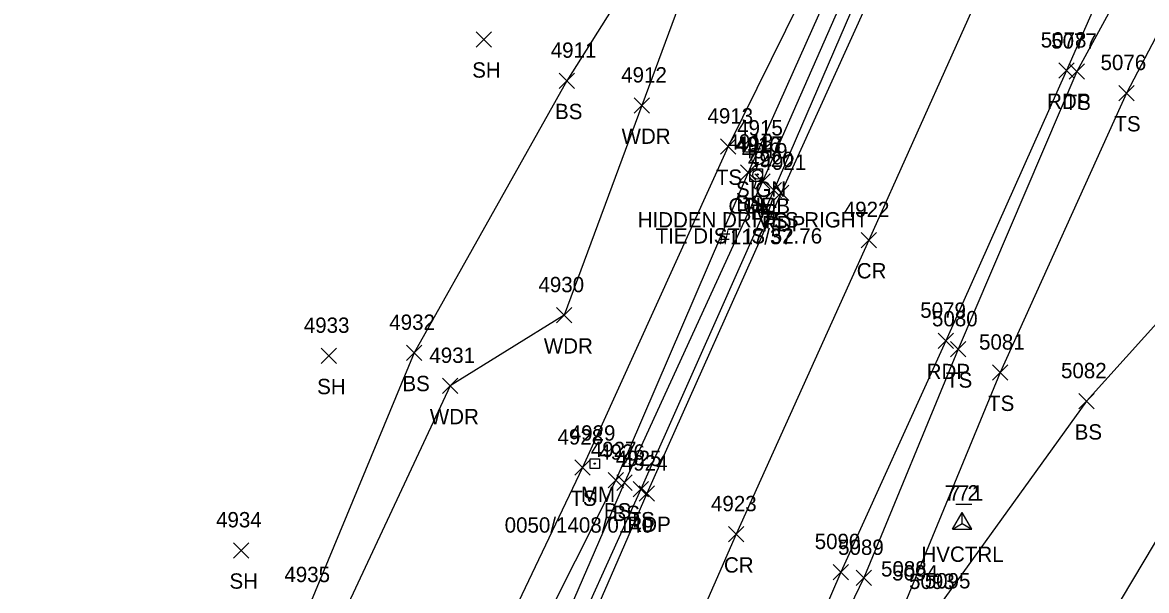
# Model space of a CAD drawing. Extents: x 1678863 to 1683592, y 407783 to 418211.
# Drawn here: x 1679960.5 to 1680106.9, y 412017.7 to 412091.8 of the extents above; entities that cross this region are included whole.
import ezdxf

# ---------------------------------------------------------------- set-up
doc = ezdxf.new("R2010")
doc.units = 0
for name, color, linetype in [('C_A', 7, 'Continuous'), ('C_C', 7, 'Continuous'), ('C_I', 7, 'Continuous'), ('CBP', 7, 'Continuous'), ('CPSM', 7, 'Continuous'), ('L_A', 7, 'Continuous'), ('L_I', 7, 'Continuous'), ('L_TIC', 7, 'Continuous'), ('LAWA', 7, 'Continuous'), ('LELB', 7, 'Continuous'), ('P_A', 7, 'Continuous'), ('P_I', 7, 'Continuous'), ('P_TIC', 7, 'Continuous'), ('PET', 7, 'Continuous'), ('PRC', 7, 'Continuous'), ('S_A', 7, 'Continuous'), ('S_C', 7, 'Continuous'), ('S_I', 7, 'Continuous'), ('SRM', 7, 'Continuous'), ('SSGN', 7, 'Continuous'), ('U_A', 7, 'Continuous'), ('U_C', 7, 'Continuous'), ('U_I', 7, 'Continuous'), ('UP', 7, 'Continuous')]:
    doc.layers.add(name, color=color, linetype=linetype)

msp = doc.modelspace()

# ---------------------------------------------------------------- linework, layer by layer
at = {"layer": 'CBP'}
for radius in [0.625, 0.0833]:
    msp.add_circle((1680056.24, 412071.95), radius, dxfattribs=at)
at = {"layer": 'CPSM'}
for p, q in [((1680081.64, 412025.71), (1680082.89, 412027.87)), ((1680081.64, 412025.71), (1680082.89, 412027.87)), ((1680081.64, 412025.71), (1680082.89, 412027.87)), ((1680081.64, 412025.71), (1680082.89, 412027.87)), ((1680081.64, 412025.71), (1680082.89, 412027.87)), ((1680081.64, 412025.71), (1680082.89, 412027.87)), ((1680084.14, 412025.71), (1680082.89, 412027.87)), ((1680082.89, 412026.43), (1680082.89, 412027.87)), ((1680084.14, 412025.71), (1680082.89, 412027.87)), ((1680082.89, 412026.43), (1680082.89, 412027.87)), ((1680084.14, 412025.71), (1680082.89, 412027.87)), ((1680082.89, 412026.43), (1680082.89, 412027.87)), ((1680084.14, 412025.71), (1680082.89, 412027.87)), ((1680082.89, 412026.43), (1680082.89, 412027.87)), ((1680084.14, 412025.71), (1680082.89, 412027.87)), ((1680082.89, 412026.43), (1680082.89, 412027.87)), ((1680084.14, 412025.71), (1680082.89, 412027.87)), ((1680082.89, 412026.43), (1680082.89, 412027.87)), ((1680081.64, 412025.71), (1680082.89, 412026.43)), ((1680081.64, 412025.71), (1680082.89, 412026.43)), ((1680081.64, 412025.71), (1680082.89, 412026.43)), ((1680081.64, 412025.71), (1680082.89, 412026.43)), ((1680081.64, 412025.71), (1680082.89, 412026.43)), ((1680081.64, 412025.71), (1680082.89, 412026.43)), ((1680081.64, 412025.71), (1680084.14, 412025.71)), ((1680081.64, 412025.71), (1680084.14, 412025.71)), ((1680081.64, 412025.71), (1680084.14, 412025.71)), ((1680081.64, 412025.71), (1680084.14, 412025.71)), ((1680081.64, 412025.71), (1680084.14, 412025.71)), ((1680081.64, 412025.71), (1680084.14, 412025.71)), ((1680082.89, 412026.43), (1680082.89, 412026.43)), ((1680082.89, 412026.43), (1680084.14, 412025.71)), ((1680082.89, 412026.43), (1680082.89, 412026.43)), ((1680082.89, 412026.43), (1680084.14, 412025.71)), ((1680082.89, 412026.43), (1680082.89, 412026.43)), ((1680082.89, 412026.43), (1680084.14, 412025.71)), ((1680082.89, 412026.43), (1680082.89, 412026.43)), ((1680082.89, 412026.43), (1680084.14, 412025.71)), ((1680082.89, 412026.43), (1680082.89, 412026.43)), ((1680082.89, 412026.43), (1680084.14, 412025.71)), ((1680082.89, 412026.43), (1680082.89, 412026.43)), ((1680082.89, 412026.43), (1680084.14, 412025.71))]:
    msp.add_line(p, q, dxfattribs=at)
at = {"layer": 'L_TIC'}
for points in [[(1680019.56, 412088.58), (1680021.56, 412090.58)], [(1680021.56, 412088.58), (1680019.56, 412090.58)], [(1680096.81, 412084.37), (1680098.81, 412086.37)], [(1680098.81, 412084.37), (1680096.81, 412086.37)], [(1680030.4, 412083.17), (1680032.4, 412085.17)], [(1680032.4, 412083.17), (1680030.4, 412085.17)], [(1680103.3, 412081.57), (1680105.3, 412083.57)], [(1680105.3, 412081.57), (1680103.3, 412083.57)], [(1680040.15, 412079.95), (1680042.15, 412081.95)], [(1680042.15, 412079.95), (1680040.15, 412081.95)], [(1680051.39, 412074.6), (1680053.39, 412076.6)], [(1680053.39, 412074.6), (1680051.39, 412076.6)], [(1680054, 412071.2), (1680056, 412073.2)], [(1680056, 412071.2), (1680054, 412073.2)], [(1680055.88, 412070.05), (1680057.88, 412072.05)], [(1680057.88, 412070.05), (1680055.88, 412072.05)], [(1680057.33, 412068.92), (1680059.33, 412070.92)], [(1680059.33, 412068.92), (1680057.33, 412070.92)], [(1680030.02, 412052.6), (1680032.02, 412054.6)], [(1680032.02, 412052.6), (1680030.02, 412054.6)], [(1679999.37, 412047.3), (1680001.37, 412049.3)], [(1680001.37, 412047.3), (1679999.37, 412049.3)], [(1680010.51, 412047.69), (1680012.51, 412049.69)], [(1680012.51, 412047.69), (1680010.51, 412049.69)], [(1680081.37, 412048.15), (1680083.37, 412050.15)], [(1680083.37, 412048.15), (1680081.37, 412050.15)], [(1680086.85, 412045.11), (1680088.85, 412047.11)], [(1680088.85, 412045.11), (1680086.85, 412047.11)], [(1680015.17, 412043.38), (1680017.17, 412045.38)], [(1680017.17, 412043.38), (1680015.17, 412045.38)], [(1680098.1, 412041.38), (1680100.1, 412043.38)], [(1680100.1, 412041.38), (1680098.1, 412043.38)], [(1680032.43, 412032.73), (1680034.43, 412034.73)], [(1680034.43, 412032.73), (1680032.43, 412034.73)], [(1680036.76, 412031.09), (1680038.76, 412033.09)], [(1680038.76, 412031.09), (1680036.76, 412033.09)], [(1680037.9, 412030.76), (1680039.9, 412032.76)], [(1680039.9, 412030.76), (1680037.9, 412032.76)], [(1680040.01, 412029.93), (1680042.01, 412031.93)], [(1680042.01, 412029.93), (1680040.01, 412031.93)], [(1679987.94, 412021.93), (1679989.94, 412023.93)], [(1679989.94, 412021.93), (1679987.94, 412023.93)], [(1680069.07, 412018.34), (1680071.07, 412020.34)], [(1680071.07, 412018.34), (1680069.07, 412020.34)]]:
    msp.add_lwpolyline(points, dxfattribs=at)
at = {"layer": 'LAWA'}
for points in [[(1680135.2, 412293), (1680118.69, 412249.85), (1680105.9, 412216.87), (1680094.14, 412194.46), (1680067.77, 412162.81), (1680057.96, 412126.42), (1680041.15, 412080.95), (1680031.02, 412053.6), (1680016.17, 412044.38), (1680000.69, 412011.21), (1679988.54, 411967.04), (1679972.85, 411936.59), (1679960.21, 411896.58), (1679935.08, 411878.15)], [(1680142.44, 412098.33), (1680131.88, 412101.66), (1680126.51, 412072.86), (1680115, 412035.72), (1680100.79, 412011.81), (1680087.53, 412008.3), (1680066.54, 411982.2), (1680054.56, 411958.85), (1680056.09, 411939.66), (1680068.65, 411929.31)]]:
    msp.add_lwpolyline(points, dxfattribs=at)
at = {"layer": 'LELB'}
for points in [[(1680145.73, 412289.13), (1680128.64, 412244.06), (1680112.04, 412214.15), (1680103.67, 412188.89), (1680088.28, 412165.03), (1680089.1, 412153.87), (1680074.8, 412121.02), (1680052.39, 412075.6), (1680033.43, 412033.73), (1680018.93, 412003.28), (1680008.8, 411990.41), (1680001.02, 411961.46), (1679989.06, 411929.83), (1679973.05, 411890.32), (1679959.41, 411862.54), (1679945.49, 411821.76), (1679931.28, 411789.27), (1679912.41, 411754.31), (1679901.71, 411732.57), (1679883.38, 411700.41), (1679870.87, 411667.28), (1679856.09, 411644.32), (1679840.75, 411634.34), (1679825.19, 411634.62)], [(1680180.36, 412277.86), (1680168.7, 412243.07), (1680154.87, 412212.49), (1680140.8, 412179.71), (1680119.65, 412133.11), (1680104.24, 412097.21), (1680097.81, 412085.37), (1680082.37, 412049.15), (1680070.07, 412019.34), (1680054.78, 411987.66), (1680043.57, 411963.06), (1680034.28, 411944.45)], [(1680142.36, 412263.76), (1680132.21, 412242.7), (1680116.2, 412211.62), (1680107.1, 412187.4), (1680098.39, 412169.04), (1680096.55, 412165.38), (1680095.14, 412162.01), (1680092.3, 412152.44), (1680078.27, 412119.77), (1680056.88, 412071.05), (1680038.9, 412031.76), (1680024.62, 411998.8), (1680007.47, 411959.51), (1679994.05, 411928.03), (1679977.53, 411889.44), (1679963.99, 411860.67), (1679946.53, 411820.94), (1679932.49, 411788.7), (1679915.8, 411752.44), (1679905.29, 411730.27), (1679888.9, 411697.07), (1679874.39, 411665.69), (1679857.86, 411640.18)], [(1680144.52, 412262.81), (1680134.21, 412242.14), (1680119.55, 412209.85), (1680109.08, 412186.36), (1680093.78, 412151.15), (1680079.71, 412119.43), (1680058.33, 412069.92), (1680041.01, 412030.93), (1680026.25, 411998.23), (1680008.22, 411958.95), (1679995.34, 411926.87), (1679978.52, 411888.99), (1679966.38, 411859.27), (1679948.84, 411819.72), (1679934.84, 411787.59), (1679917.47, 411751.9), (1679908.09, 411729.17), (1679891.61, 411695.95), (1679874.39, 411665.69)], [(1680116.2, 412211.62), (1680105.27, 412187.98), (1680096.6, 412169.91), (1680095.14, 412165.62), (1680094.07, 412162.48), (1680091.23, 412152.57), (1680076.63, 412120.69), (1680055, 412072.2), (1680037.76, 412032.09), (1680021.83, 412000.29), (1680004.5, 411960.74), (1679991.98, 411928.77), (1679976.84, 411889.51), (1679963.99, 411860.67)], [(1680130.66, 412149.63), (1680129.45, 412146.72), (1680129.7, 412127.41), (1680120.9, 412097.89), (1680126.51, 412072.86), (1680099.1, 412042.38), (1680079.3, 412014.89), (1680057.69, 411986.36), (1680045.99, 411961.8), (1680043.07, 411952.73), (1680052.99, 411932.13), (1680067.43, 411919.54)], [(1680153.98, 412137.3), (1680138.26, 412144.62), (1680129.45, 412146.72), (1680122.74, 412131.24), (1680110.48, 412094.35), (1680104.3, 412082.57), (1680087.85, 412046.11), (1680075.65, 412016.52), (1680054.78, 411987.66)], [(1680057.96, 412126.42), (1680031.4, 412084.17), (1680011.51, 412048.69), (1679997.84, 412015.79), (1679988.54, 411967.04)]]:
    msp.add_lwpolyline(points, dxfattribs=at)
at = {"layer": 'P_TIC'}
for points in [[(1680095.46, 412084.51), (1680097.46, 412086.51)], [(1680097.46, 412084.51), (1680095.46, 412086.51)], [(1680058.32, 412068.56), (1680060.32, 412070.56)], [(1680060.32, 412068.56), (1680058.32, 412070.56)], [(1680069.71, 412062.4), (1680071.71, 412064.4)], [(1680071.71, 412062.4), (1680069.71, 412064.4)], [(1680079.77, 412049.26), (1680081.77, 412051.26)], [(1680081.77, 412049.26), (1680079.77, 412051.26)], [(1680040.8, 412029.33), (1680042.8, 412031.33)], [(1680042.8, 412029.33), (1680040.8, 412031.33)], [(1680052.42, 412024.03), (1680054.42, 412026.03)], [(1680054.42, 412024.03), (1680052.42, 412026.03)], [(1680066.09, 412019.1), (1680068.09, 412021.1)], [(1680068.09, 412019.1), (1680066.09, 412021.1)]]:
    msp.add_lwpolyline(points, dxfattribs=at)
at = {"layer": 'PET'}
for points in [[(1680178.4, 412278.7), (1680165.09, 412243.62), (1680152.3, 412213.92), (1680138.21, 412180.74), (1680126.17, 412152.91), (1680125.6, 412151.88), (1680117.96, 412134.41), (1680101.99, 412098.14), (1680096.46, 412085.51), (1680080.77, 412050.26), (1680067.09, 412020.1), (1680053.27, 411987.99), (1680042.26, 411963.31), (1680034.28, 411944.45), (1680029.37, 411933.14), (1680011.19, 411890.71)], [(1680145.32, 412262.57), (1680136.24, 412241.39), (1680121.66, 412208.84), (1680111.54, 412185.6), (1680095.73, 412150.37), (1680081.67, 412118.96), (1680059.32, 412069.56), (1680041.8, 412030.33), (1680027.57, 411997.55), (1680010.3, 411957.8), (1679996.66, 411926.17), (1679980.17, 411888.2), (1679967.46, 411858.86), (1679950.06, 411818.92), (1679935.77, 411786.58), (1679919.74, 411750.92), (1679909.04, 411728.72), (1679893.03, 411695.21), (1679877.78, 411664.11), (1679867.25, 411644.06), (1679850.71, 411612.74)]]:
    msp.add_lwpolyline(points, dxfattribs=at)
at = {"layer": 'PRC'}
msp.add_lwpolyline([(1680165.53, 412283.79), (1680155.94, 412258.65), (1680147.82, 412237.79), (1680133.72, 412204.82), (1680123.36, 412181.6), (1680106.63, 412144.64), (1680093.46, 412114.23), (1680070.71, 412063.4), (1680053.42, 412025.03), (1680039.21, 411992.49), (1680022.22, 411953.1), (1680008.12, 411920.68), (1679992.23, 411883.53), (1679979.18, 411853.54), (1679961.98, 411814.49), (1679947.28, 411781.69), (1679931.49, 411746.86), (1679920.33, 411722.96), (1679902.4, 411685.24), (1679884.42, 411649.11), (1679864.9, 411612.28)], dxfattribs=at)
at = {"layer": 'SRM'}
msp.add_lwpolyline([(1680034.4, 412034.86), (1680035.65, 412034.86), (1680035.65, 412033.61), (1680034.4, 412033.61)], close=True, dxfattribs=at)
msp.add_circle((1680035.02, 412034.24), 0.0833, dxfattribs=at)
at = {"layer": 'SSGN'}
for p, q in [((1680054.64, 412074.9), (1680057.97, 412074.9)), ((1680056.29, 412074.06), (1680056.29, 412074.06))]:
    msp.add_line(p, q, dxfattribs=at)
msp.add_circle((1680056.29, 412074.06), 0.833, dxfattribs=at)
at = {"layer": 'UP'}
for p, q in [((1680055.21, 412071.02), (1680055.21, 412072.69)), ((1680055.21, 412072.69), (1680056.88, 412072.69)), ((1680056.3, 412073.52), (1680056.05, 412072.69)), ((1680056.88, 412072.69), (1680056.88, 412071.02)), ((1680056.88, 412071.02), (1680055.21, 412071.02)), ((1680055.8, 412070.19), (1680056.05, 412071.02)), ((1680056.05, 412071.85), (1680056.05, 412071.85))]:
    msp.add_line(p, q, dxfattribs=at)
msp.add_circle((1680056.05, 412071.85), 0.833, dxfattribs=at)

# ---------------------------------------------------------------- texts
at = {"layer": 'C_A'}
for s, p in [('TIE', (1680054.31, 412066.95)), ('HVCTRL', (1680077.58, 412021.43)), ('HVCTRL', (1680077.58, 412021.43)), ('HVCTRL', (1680077.58, 412021.43)), ('HVCTRL', (1680077.58, 412021.43)), ('HVCTRL', (1680077.58, 412021.43)), ('HVCTRL', (1680077.58, 412021.43))]:
    msp.add_text(s, height=2, dxfattribs=at).set_placement(p)
at = {"layer": 'C_C'}
msp.add_text('TIE DIST IS 52.76', height=2, dxfattribs=at).set_placement((1680042.94, 412062.95))
at = {"layer": 'C_I'}
for s, p in [('4917', (1680053.54, 412074.95)), ('7_2', (1680080.61, 412029.43)), ('7_1', (1680081.17, 412029.43)), ('7', (1680082.32, 412029.43)), ('7', (1680082.32, 412029.43)), ('7', (1680082.32, 412029.43)), ('7', (1680082.32, 412029.43))]:
    msp.add_text(s, height=2, dxfattribs=at).set_placement(p)
at = {"layer": 'L_A'}
for s, p in [('SH', (1680019.05, 412084.58)), ('TS', (1680096.22, 412080.37)), ('BS', (1680029.84, 412079.17)), ('TS', (1680102.71, 412077.57)), ('WDR', (1680038.51, 412075.95)), ('TS', (1680050.8, 412070.6)), ('BS', (1680053.44, 412067.2)), ('BS', (1680055.32, 412066.05)), ('TS', (1680056.74, 412064.92)), ('WDR', (1680028.38, 412048.6)), ('TS', (1680080.78, 412044.15)), ('SH', (1679998.85, 412043.3)), ('BS', (1680009.96, 412043.69)), ('TS', (1680086.26, 412041.11)), ('WDR', (1680013.53, 412039.38)), ('BS', (1680097.54, 412037.38)), ('TS', (1680031.84, 412028.73)), ('BS', (1680036.2, 412027.09)), ('BS', (1680037.34, 412026.76)), ('TS', (1680039.42, 412025.93)), ('SH', (1679987.43, 412017.93))]:
    msp.add_text(s, height=2, dxfattribs=at).set_placement(p)
at = {"layer": 'L_I'}
for s, p in [('5077', (1680094.48, 412088.37)), ('4911', (1680029.28, 412087.17)), ('5076', (1680100.91, 412085.57)), ('4912', (1680038.46, 412083.95)), ('4913', (1680049.7, 412078.6)), ('4918', (1680052.31, 412075.2)), ('4919', (1680054.18, 412074.05)), ('4920', (1680054.98, 412072.92)), ('4930', (1680027.68, 412056.6)), ('4932', (1680008.25, 412051.69)), ('5080', (1680078.95, 412052.15)), ('4933', (1679997.11, 412051.3)), ('5081', (1680085.08, 412049.11)), ('4931', (1680013.47, 412047.38)), ('5082', (1680095.76, 412045.38)), ('4928', (1680030.17, 412036.73)), ('4927', (1680034.5, 412035.09)), ('4926', (1680035.59, 412034.76)), ('4925', (1680037.75, 412033.93)), ('4934', (1679985.68, 412025.93)), ('5089', (1680066.72, 412022.34)), ('5088', (1680072.31, 412019.52)), ('4935', (1679994.58, 412018.79)), ('5094', (1680073.76, 412019)), ('5093', (1680075.96, 412017.89)), ('5095', (1680078.01, 412017.97))]:
    msp.add_text(s, height=2, dxfattribs=at).set_placement(p)
at = {"layer": 'P_A'}
for s, p in [('RDP', (1680093.95, 412080.51)), ('RDP', (1680056.8, 412064.56)), ('CR', (1680069.15, 412058.4)), ('RDP', (1680078.26, 412045.26)), ('RDP', (1680039.28, 412025.33)), ('CR', (1680051.85, 412020.03))]:
    msp.add_text(s, height=2, dxfattribs=at).set_placement(p)
at = {"layer": 'P_I'}
for s, p in [('5078', (1680093.12, 412088.51)), ('4921', (1680056.62, 412072.56)), ('4922', (1680067.46, 412066.4)), ('5079', (1680077.42, 412053.26)), ('4924', (1680038.54, 412033.33)), ('4923', (1680050.16, 412028.03)), ('5090', (1680063.67, 412023.1))]:
    msp.add_text(s, height=2, dxfattribs=at).set_placement(p)
at = {"layer": 'S_A'}
for s, p in [('SIGN', (1680053.42, 412069.04)), ('MM', (1680033.21, 412029.24))]:
    msp.add_text(s, height=2, dxfattribs=at).set_placement(p)
at = {"layer": 'S_C'}
for s, p in [('HIDDEN DRIVES RIGHT', (1680040.61, 412065.04)), ('0050/1408/0140', (1680023.28, 412025.24))]:
    msp.add_text(s, height=2, dxfattribs=at).set_placement(p)
at = {"layer": 'S_I'}
for s, p in [('4915', (1680053.57, 412077.04)), ('4929', (1680031.76, 412037.24))]:
    msp.add_text(s, height=2, dxfattribs=at).set_placement(p)
at = {"layer": 'U_A'}
msp.add_text('COMB', height=2, dxfattribs=at).set_placement((1680052.43, 412066.85))
at = {"layer": 'U_C'}
msp.add_text('#117/37', height=2, dxfattribs=at).set_placement((1680051.15, 412062.85))
at = {"layer": 'U_I'}
msp.add_text('4916', height=2, dxfattribs=at).set_placement((1680053.3, 412074.85))

doc.saveas('drawing.dxf')
